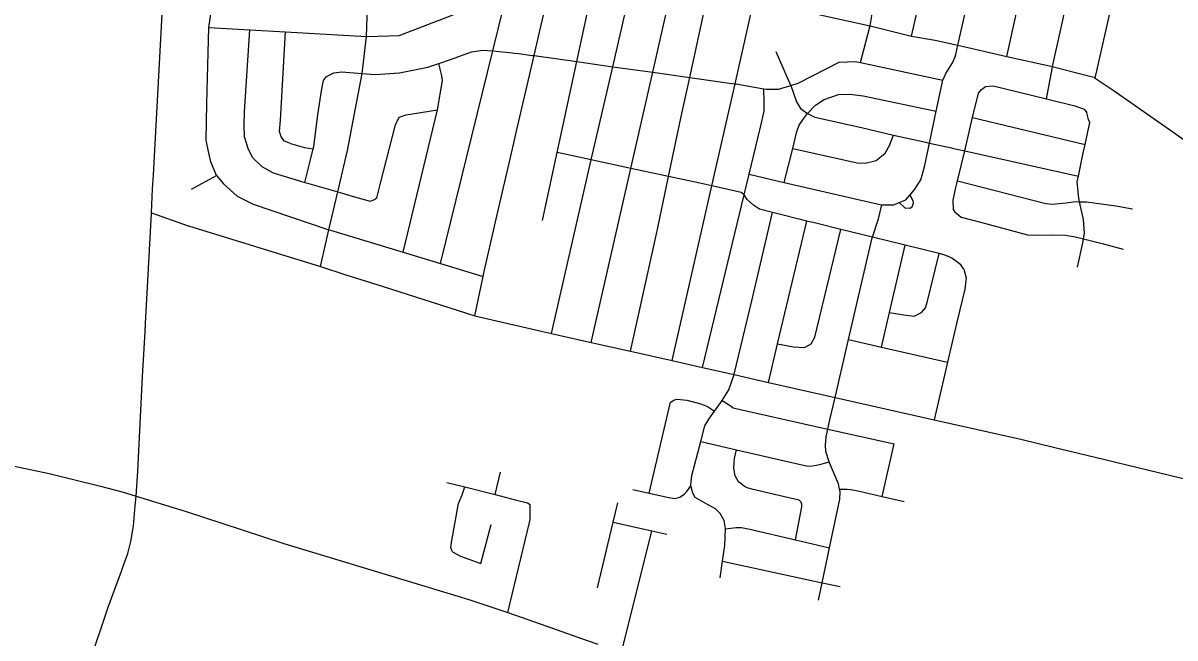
# Model space of a CAD drawing. Extents: x 1755200 to 1902939, y 644115 to 788070.
# Drawn here: x 1802010 to 1811230, y 701476 to 706399 of the extents above; entities that cross this region are included whole.
import ezdxf

# ---------------------------------------------------------------- set-up
doc = ezdxf.new("R2010")
doc.units = 0
doc.layers.add('GM_X_City_Street', color=7, linetype='Continuous')
doc.layers.add('GM_X_County_Road', color=7, linetype='Continuous')

msp = doc.modelspace()

# ---------------------------------------------------------------- linework, layer by layer
at = {"layer": 'GM_X_City_Street'}
for points in [[(1809469.5, 706130), (1809470.5, 706132.6), (1809476.6, 706148), (1809493.1, 706221), (1809618.1, 706774.9), (1809722.9, 707239), (1809747.3, 707347.2), (1809763.4, 707438), (1809764.4, 707482.2), (1809638.9, 708001.1), (1809446.6, 708801.4), (1809436.2, 708962.9), (1809402, 709522.5), (1809362.2, 710340.5), (1809325.9, 711086.3), (1809295.4, 711711.7), (1809260.4, 712456.7), (1809250.3, 712638.9)], [(1810250.2, 706050.6), (1810371.9, 706604.5), (1810439.5, 706912.4), (1810468.3, 707047.1), (1810469.8, 707053.9), (1810526, 707312.5), (1810531.5, 707368.8), (1810529, 707430.9), (1810507.9, 707539.1), (1810498.6, 707577), (1810352.9, 708171.1), (1810167.1, 708970.7), (1810118.9, 709562.3), (1810067.6, 710366.2), (1810067.4, 710370.1), (1810046.9, 711172.8), (1810010.5, 711774.3), (1809977.9, 712491.9), (1809970.4, 712682.5)], [(1809885.1, 706132.7), (1810005.7, 706689.6), (1810104.2, 707144.5), (1810142.7, 707322.1), (1810155.4, 707432.2), (1810151.8, 707493.4), (1810151.1, 707504.5), (1810005.5, 708088.4), (1809848.5, 708706.8), (1809807.8, 708886.5), (1809793, 709106.1), (1809765.2, 709542.6), (1809723.4, 710336.8), (1809723.1, 710343.3)], [(1809121.8, 706294.3), (1809248.6, 706853.5), (1809356.4, 707334.5), (1809379.2, 707446.5), (1809378.8, 707472.2), (1809365.4, 707539.5), (1809213.8, 708167.7), (1809098.6, 708650.1), (1809088, 708689.4), (1809081.8, 708712.6)], [(1808713.5, 706082.1), (1808787.7, 706370.1), (1808789, 706376.8), (1808803.9, 706456), (1808870.5, 706939.2), (1808954.9, 707551.9), (1808955.4, 707571), (1808956.8, 707628.1), (1808948.7, 707706.6), (1808863, 708074.4), (1808755.6, 708524.3)], [(1804390.5, 704449.5), (1804458.6, 704743.7), (1804528.8, 705046.7), (1804606, 705379.8), (1804723.1, 705995.8), (1804723.2, 705996.1), (1804758.5, 706291.3), (1804758.6, 706292.5), (1804764.4, 706446.8), (1804762.3, 706618.4), (1804712.6, 707421.2), (1804694.9, 707705.9), (1804701.9, 707815.1), (1804720.9, 707897.1), (1804737.4, 707939), (1804744.5, 707964), (1804772.6, 708028.4), (1804781, 708126.7), (1804775.1, 708283.5)], [(1803037.3, 704873.7), (1803037.6, 704879.9), (1803047.1, 705071.6), (1803053.7, 705184.7), (1803123.2, 706469.5), (1803137.6, 706773.7), (1803139.8, 706829.3), (1803178.2, 707558.7), (1803199.4, 707979.1)], [(1805350.5, 704474.2), (1805768.9, 706175.6), (1805854.7, 706524.3), (1805939.9, 706871), (1806058.5, 707353.2), (1806088.7, 707475.9), (1806095.4, 707536.3), (1806093.6, 707567.7), (1806093.4, 707572.1)], [(1807055.1, 704601.7), (1807055.3, 704602.5), (1807093.3, 704773.8), (1807177.3, 705170.5), (1807283.8, 705673.9), (1807346.7, 705963.5), (1807494.7, 706644.4), (1807606, 707144.2)], [(1805948.8, 705487.2), (1806100.3, 706138.1), (1806144.2, 706326.6), (1806259.5, 706813.7), (1806260, 706815.5)], [(1806239.1, 703913.6), (1806558, 705303.4), (1806729.3, 706050), (1806884.5, 706726.4)], [(1806301.2, 705436.9), (1806303.4, 705447.1), (1806441.3, 706090.3), (1806577.3, 706724.3)], [(1803559.6, 705179.1), (1803513, 705288.5), (1803493.1, 705370.4), (1803475.1, 705462.4), (1803480.6, 705755.8), (1803497.9, 706363.1), (1803540.1, 706653.7)], [(1806557.7, 703842.4), (1806874.9, 705235.4), (1807050.2, 706005), (1807200.9, 706667.1)], [(1803497.9, 706363.1), (1803825.4, 706344.5), (1804110.7, 706328.2), (1804758.5, 706291.3), (1804763.7, 706291), (1805020.5, 706300.8), (1805444.5, 706463), (1805595.7, 706524.7), (1805692.1, 706526.9), (1805854.7, 706524.3)], [(1807204.5, 703696.9), (1807522.8, 705095.5), (1807708.9, 705912.7), (1807851.9, 706541.2), (1807852, 706541.4)], [(1807856.6, 706572.3), (1807858.9, 706571.8), (1807859.3, 706571.8), (1808153.6, 706513.2), (1808319.9, 706480), (1808436.7, 706454.3), (1808789, 706376.8), (1809121.8, 706294.3), (1809310.3, 706262.1), (1809493.1, 706221), (1809885.1, 706132.7), (1810250.2, 706050.6), (1810258.7, 706048.6), (1810538.2, 705977.2), (1810582.1, 705964.7), (1810582.7, 705964.3)], [(1810591.1, 705958.6), (1810719.6, 706523.8)], [(1803849.6, 705320.2), (1803814, 705385.7), (1803783.7, 705487.5), (1803779.6, 705581.8), (1803783.3, 705688.4), (1803825.4, 706344.5)], [(1804150.3, 705433.5), (1804103.6, 705454.5), (1804074.8, 705488), (1804061.8, 705529.9), (1804069.8, 705622.5), (1804110.7, 706328.2)], [(1804437.5, 705972.3), (1804497.1, 706001.7), (1804561.2, 706009.2), (1804723.1, 705995.8), (1804828.6, 705987.1), (1805023.1, 706001.5), (1805250.9, 706046.8), (1805336.6, 706075.4), (1805438.3, 706109.3), (1805599.6, 706169.2), (1805689.6, 706183.3), (1805768.9, 706175.6), (1805928.5, 706160.1), (1805941.7, 706158.9)], [(1805941.7, 706158.9), (1805975.3, 706155.6), (1806084.8, 706140.3), (1806099.6, 706138.2)], [(1808156, 705899.4), (1808036.7, 706167.8)], [(1805052.2, 704564.2), (1805326.8, 705703.1), (1805367.9, 705940.1), (1805362.9, 705977.1), (1805349.7, 706029), (1805336.6, 706075.4)], [(1806099.6, 706138.2), (1806100.3, 706138.1), (1806441.3, 706090.3), (1806729.3, 706050), (1807050.2, 706005), (1807346.7, 705963.5), (1807701.6, 705913.7), (1807708.9, 705912.7), (1807717.2, 705911.5), (1807730.5, 705909.3)], [(1807730.5, 705909.3), (1807939.8, 705872.9), (1807963.1, 705868.9), (1808055.4, 705869), (1808156, 705899.4), (1808213, 705916.7), (1808542.5, 706086.8), (1808668.8, 706091.7), (1808713.5, 706082.1), (1809370.8, 705940.7)], [(1809076.7, 704984), (1809110.2, 705024), (1809147.1, 705067.9), (1809195.7, 705143.4), (1809225.4, 705248.5), (1809265.3, 705438.4), (1809319.2, 705695), (1809370.8, 705940.7), (1809395.7, 705995.5), (1809450, 706081.1), (1809469.5, 706130)], [(1804266.3, 705123.5), (1804307.9, 705294.4), (1804332.3, 705391.2), (1804337.4, 705411.5), (1804370, 705663.4), (1804397.9, 705856.9), (1804414.1, 705939.6), (1804437.5, 705972.3)], [(1810200.2, 705792.3), (1810249.2, 706045.5), (1810250.2, 706050.6)], [(1808156, 705899.4), (1808199.5, 705768.5), (1808232.2, 705715.5), (1808289.5, 705676), (1808346.9, 705646.5), (1808721.9, 705563.1), (1808977.2, 705502.6), (1809236.6, 705444.8), (1809243.9, 705443.2)], [(1809471.5, 704884.5), (1809458, 704906.9), (1809455.8, 704981.2), (1809476.4, 705083.1), (1809489, 705135), (1809518.7, 705256.6), (1809547, 705375.6), (1809610.4, 705642), (1809657.3, 705839.1), (1809680, 705866.7), (1809713.1, 705892.2)], [(1809713.1, 705892.2), (1809775.3, 705897.6), (1810200.2, 705792.3), (1810429.3, 705735.6), (1810502.2, 705709.1), (1810524.9, 705681.5)], [(1810582.7, 705964.3), (1810591.1, 705958.6), (1810735, 705860.7), (1811674.4, 705206.2), (1812217.4, 704801.4), (1812401.4, 704707.6), (1812492, 704675.2), (1812669, 704628.6), (1812760.6, 704607.6), (1812860.2, 704584.6)], [(1807446.9, 703641.9), (1807780.7, 705022.8), (1807820.9, 705189.2), (1807911.7, 705564.8), (1807940.9, 705694.6), (1807940.8, 705770.8), (1807939.8, 705872.9)], [(1808289.5, 705676), (1808353.2, 705740.6), (1808422.5, 705787.1), (1808535.8, 705826.4), (1808626.1, 705830.3), (1808734.1, 705817.6), (1809319.2, 705695)], [(1804990.1, 705585), (1805020.9, 705645.9), (1805076.7, 705663.3), (1805326.8, 705703.1)], [(1808103, 705123.8), (1808169.9, 705394.8), (1808203.7, 705531.6), (1808223, 705581.3), (1808256.3, 705632.6), (1808289.5, 705676)], [(1809610.4, 705642), (1810510, 705426.1)], [(1810450.4, 704445.7), (1810490.1, 704626.8), (1810497.3, 704672), (1810504.4, 704716.8), (1810497, 704825.3), (1810465.3, 704968.5), (1810459, 704996.8), (1810448.2, 705127.5), (1810457.4, 705172.6), (1810496, 705361.1), (1810510, 705426.1), (1810548, 705602.6), (1810538.6, 705626.9), (1810524.9, 705681.5)], [(1804818.6, 704984.5), (1804840.4, 705001.1), (1804871.9, 705116.3), (1804990.1, 705585)], [(1804150.3, 705433.5), (1804263.3, 705403.9), (1804332.3, 705391.2)], [(1805783.7, 704771.4), (1805783.7, 704771.6), (1805910.6, 705322.7), (1805948.5, 705485.8), (1805948.8, 705487.2)], [(1806168.7, 704818.9), (1806285.2, 705362), (1806301.2, 705436.9)], [(1808169.9, 705394.8), (1808687, 705281), (1808751.1, 705277.4), (1808837.8, 705299.3), (1808909.4, 705357.8), (1808945, 705419.1), (1808977.2, 705502.6)], [(1809243.9, 705443.2), (1809265.3, 705438.4), (1809440, 705399.4), (1809446.1, 705398.1)], [(1808364.7, 704793.7), (1808282.2, 704813.9), (1808008.1, 704881.1), (1807905.7, 704908.8), (1807856.4, 704940.1), (1807805.4, 704987.5), (1807780.7, 705022.8), (1807758.6, 705042.8), (1807522.8, 705095.5), (1807425.5, 705117.2), (1807177.3, 705170.5), (1806874.9, 705235.4), (1806558, 705303.4), (1806285.2, 705362)], [(1809446.1, 705398.1), (1809547, 705375.6), (1810457.4, 705172.6)], [(1803849.6, 705320.2), (1803921.4, 705249.5), (1804010.9, 705199.3), (1804266.3, 705123.5), (1804287.7, 705117.1), (1804528.8, 705046.7), (1804645.4, 705012.7), (1804788.7, 704973.8), (1804818.6, 704984.5)], [(1803357.3, 705068), (1803559.6, 705179.1)], [(1803559.6, 705179.1), (1803615.3, 705112), (1803723.9, 705012), (1803851.8, 704948.6), (1804458.6, 704743.7), (1804470.7, 704739.6), (1805052.2, 704564.2), (1805350.5, 704474.2), (1805692.7, 704371)], [(1807820.9, 705189.2), (1808103, 705123.8), (1808823.4, 704956.6), (1808882.5, 704943.6), (1808979.6, 704944.7), (1809008, 704956.1), (1809022.3, 704961.9), (1809076.7, 704984)], [(1809489, 705135), (1810195.3, 704955.1), (1810247.3, 704949.8), (1810359.8, 704959.1), (1810436.3, 704969.3), (1810465.3, 704968.5), (1810520.5, 704967.2), (1810756.4, 704935.3), (1810890.1, 704912)], [(1809022.3, 704961.9), (1809067.2, 704918.5), (1809109.3, 704917.5), (1809127.7, 704933.1), (1809138.3, 704956.9), (1809134.7, 704973), (1809110.2, 705024)], [(1807589.4, 701958), (1807608.2, 702089.8), (1807626.3, 702216.3), (1807633.1, 702348.6), (1807633.4, 702352.9), (1807620.9, 702417), (1807588.4, 702471), (1807552.1, 702509), (1807465.5, 702556.6), (1807389, 702600.2), (1807370.7, 702636.3), (1807355.7, 702692.8), (1807354.2, 702698.4), (1807363.7, 702776.8), (1807434.6, 703049.8), (1807467.2, 703175.1), (1807498.9, 703227.5), (1807545.3, 703291), (1807596.2, 703360.7), (1807606.5, 703377.8), (1807657.7, 703463.5), (1807701.4, 703584.3), (1807702.9, 703588.3), (1807843.2, 704175.6), (1808008.1, 704881.1)], [(1808377.3, 701777.5), (1808406.5, 701917.8), (1808464.5, 702196.2), (1808546.1, 702587.8), (1808549.7, 702648.1), (1808546, 702666.2), (1808537.2, 702710.3), (1808463.8, 702878.5), (1808461.5, 702885.7), (1808435.1, 702968.6), (1808432.8, 703018.8), (1808438.3, 703087.1), (1808451.4, 703147.6), (1808467.4, 703221.9), (1808509.2, 703401.7), (1808617.1, 703866), (1808806.2, 704680.1), (1808807.9, 704685.2), (1808857.2, 704831), (1808882.5, 704943.6)], [(1809471.5, 704884.5), (1809518.7, 704845.2), (1809674.2, 704805.3), (1810050.7, 704703.8), (1810134.9, 704699.7), (1810243.3, 704703.1), (1810351.5, 704700.4), (1810421.5, 704690.7), (1810497.3, 704672), (1810646.7, 704635), (1810814.1, 704588.8)], [(1805625.6, 704054.1), (1805692.7, 704371), (1805706.2, 704434.8), (1805783.7, 704771.4)], [(1807975.4, 703522.2), (1808048.8, 703831.6), (1808282.2, 704813.9)], [(1809421.7, 704526.4), (1809421.3, 704526.6), (1809389, 704541.4), (1809341.2, 704553.7), (1809069.2, 704621.2), (1808807.9, 704685.2), (1808555.1, 704747.1), (1808364.7, 704793.7)], [(1808048.8, 703831.6), (1808177.7, 703806.6), (1808263.8, 703800.5), (1808318.7, 703831.2), (1808346.1, 703884.7), (1808424, 704203.9), (1808555.1, 704747.1)], [(1806871, 703772.4), (1807055.1, 704601.7)], [(1808881.2, 703805.3), (1808944.8, 704081.1), (1809069.2, 704621.2)], [(1808944.8, 704081.1), (1809058.4, 704061.9), (1809142.3, 704051.8), (1809201.3, 704082.5), (1809232.2, 704119.9), (1809249.6, 704173.6), (1809278.6, 704293.3), (1809341.2, 704553.7)], [(1809540.6, 704429.3), (1809515.4, 704464.1), (1809483.9, 704486.9), (1809444.5, 704516), (1809421.7, 704526.4)], [(1809540.6, 704429.3), (1809559, 704358.7), (1809548.8, 704268.6), (1809484.2, 704005.4), (1809409.4, 703683.9), (1809302.1, 703222.6)], [(1804586.6, 704386.7), (1804884.4, 704291.4), (1805625.6, 704054.1), (1806239.1, 703913.6), (1806557.7, 703842.4), (1806871, 703772.4), (1807204.5, 703696.9), (1807446.9, 703641.9), (1807701.4, 703584.3), (1807975.4, 703522.2), (1808509.2, 703401.7), (1809302.1, 703222.6), (1809996.4, 703066.2), (1810269.2, 703000.7), (1810590.2, 702923.5), (1811351.9, 702740.4), (1811573.5, 702687.1), (1812482.7, 702469.2)], [(1802914.3, 702610.7), (1802927.8, 702812.4), (1802966, 703568.5), (1802986.2, 703926.3)], [(1808617.1, 703866), (1808881.2, 703805.3), (1809409.4, 703683.9)], [(1807217.1, 703380.3), (1807245.1, 703386.5), (1807323.4, 703379), (1807435.9, 703351.6), (1807488.2, 703329.9), (1807545.3, 703291)], [(1807020.3, 702636), (1807193.2, 703364), (1807199.2, 703366.1), (1807217.1, 703380.3)], [(1807606.5, 703377.8), (1807678.6, 703331.1), (1807694.8, 703319.2), (1807739, 703307.4), (1808451.4, 703147.6), (1808982.1, 703030.5)], [(1800459.5, 703246.1), (1800483.6, 703232), (1800580.4, 703181.3), (1800676.3, 703142.6), (1800776.8, 703111.2), (1800875.5, 703085.4), (1801022.1, 703043.9), (1801169.1, 703008.7), (1801472, 702946.2), (1801685, 702903.8), (1802219.6, 702791.4), (1802629.4, 702690.1), (1802803.9, 702646.1), (1802914.3, 702610.7), (1803279.6, 702498.8), (1803315.4, 702487.2)], [(1807434.6, 703049.8), (1807721.1, 702983.4), (1808291.6, 702851.2), (1808329.7, 702853.5), (1808387.7, 702865.9), (1808461.5, 702885.7)], [(1808886.4, 702608.5), (1808982.1, 703030.5)], [(1808192, 702260.4), (1808243.7, 702525.6), (1808243.6, 702547.7), (1808237.5, 702563.7), (1808221.3, 702579.7), (1808139, 702597.2), (1807853.8, 702663.6), (1807813.6, 702675.4), (1807783.4, 702687.2), (1807755.2, 702713.1), (1807735, 702725), (1807710.6, 702773.1), (1807700.2, 702835.2), (1807701.8, 702881.4), (1807705.6, 702913.6), (1807721.1, 702983.4)], [(1805788.1, 702623.5), (1805831.6, 702802.7)], [(1805401, 702721.5), (1805544.9, 702685.1), (1805788.1, 702623.5), (1805949.4, 702582.6), (1806047.8, 702557.2), (1806068, 702543.2)], [(1805447, 702165.6), (1805434.8, 702197.6), (1805442.4, 702255.9), (1805496.5, 702553.5), (1805524, 702622), (1805544.9, 702685.1)], [(1806889.3, 702665.2), (1807020.3, 702636), (1807178.5, 702600.9), (1807230.7, 702593.1), (1807266.7, 702603.5), (1807302.6, 702625.8), (1807322.5, 702648), (1807355.7, 702692.8)], [(1808546, 702666.2), (1808605.7, 702666.5), (1808635.8, 702664.7), (1808704, 702651.1), (1808886.4, 702608.5), (1809063.5, 702567.2)], [(1802808.2, 702042.9), (1802847.8, 702151.9), (1802873.3, 702248.2), (1802894.5, 702372.8), (1802907.2, 702533.6), (1802914.3, 702610.7)], [(1806608, 701876.2), (1806734.4, 702402.7), (1806771.7, 702558)], [(1805891, 701680.4), (1806063, 702400.6), (1806068.8, 702424.8), (1806068.5, 702471), (1806068, 702543.2)], [(1805674.3, 702072.7), (1805756.3, 702384.5)], [(1806734.4, 702402.7), (1807043.4, 702332.6), (1807162.5, 702305.6)], [(1806799.9, 701360.6), (1807043.4, 702332.6)], [(1807633.1, 702348.6), (1807717.5, 702361.5), (1807759.6, 702359.7), (1807827.9, 702346.1), (1808192, 702260.4), (1808464.5, 702196.2)], [(1805447, 702165.6), (1805511.4, 702129.9), (1805674.3, 702072.7)], [(1807608.2, 702089.8), (1808406.5, 701917.8), (1808549, 701887)]]:
    msp.add_lwpolyline(points, dxfattribs=at)
at = {"layer": 'GM_X_County_Road'}
for points in [[(1802986.2, 703926.3), (1802990.1, 703994.7), (1803037.3, 704873.7)], [(1803037.6, 704879.9), (1803330.5, 704776.9), (1803334.5, 704775.7)], [(1803334.5, 704775.7), (1804390.5, 704449.5), (1804586.6, 704386.7)], [(1803315.4, 702487.2), (1803764, 702341.4), (1804095.9, 702232.6), (1805138.7, 701916.3), (1805576.6, 701783.6), (1805891, 701680.4), (1806202.7, 701570.6), (1806524.4, 701455.3), (1806610.5, 701425.8)], [(1802479.9, 701095.3), (1802550.7, 701299.9), (1802692, 701722.9), (1802796.8, 702011.7), (1802808.2, 702042.9)]]:
    msp.add_lwpolyline(points, dxfattribs=at)

doc.saveas('drawing.dxf')
